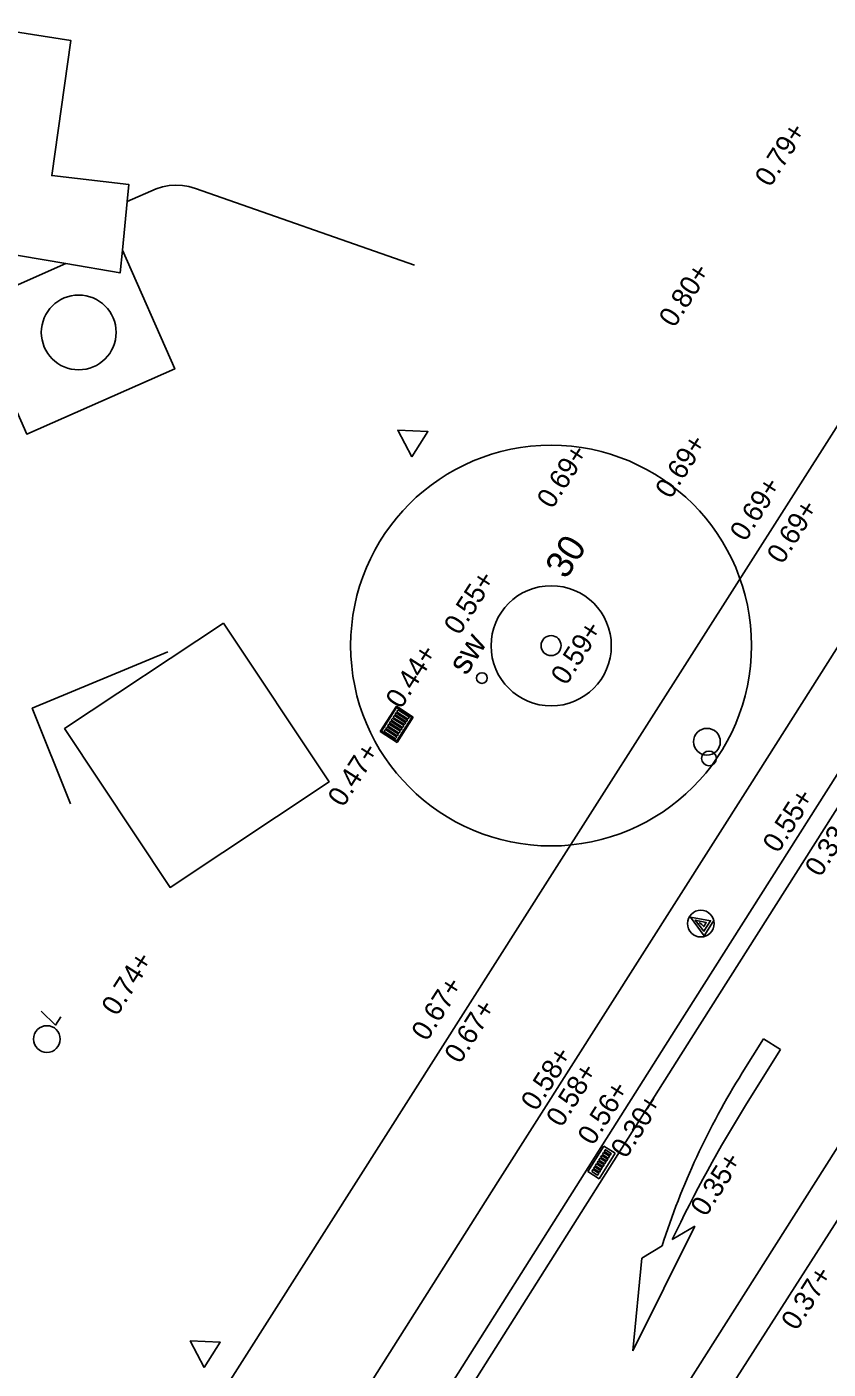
# Model space of a CAD drawing. Extents: x 122462 to 123306, y 485548 to 486417.
# Drawn here: x 122843.63 to 122855.62, y 485776.58 to 485796.68 of the extents above; entities that cross this region are included whole.
import ezdxf

# ---------------------------------------------------------------- set-up
doc = ezdxf.new("R2010")
doc.units = 0
for name, color, linetype in [('B meubilair trammast', 7, 'Continuous'), ('B-WE-AL-T25', 7, 'Continuous'), ('B-WE-GR-BOOM-S', 7, 'Continuous'), ('B-WE-GR-BOOM_BOOMDIAMETER', 7, 'Continuous'), ('B-WE-IE-MEUBILAIR_WEGMEUBILAIR-S', 7, 'Continuous'), ('B-WE-KL-ET_LS_OV_LICHTMAST-S', 7, 'Continuous'), ('B-WE-OG-HOOGTEPUNT-S', 7, 'Continuous'), ('B-WE-OG-TOPOGRAFIE_BEBOUWING-G', 7, 'Continuous'), ('B-WE-RI-HWA_KOLK-S', 7, 'Continuous'), ('B-WE-VH-KANTOPSLUITING_TROTTOIRBAND_130 150-G', 7, 'Continuous'), ('B-WE-VH-KANTOPSLUITING_TROTTOIRBAND_NATUURSTEEN_150-G', 7, 'Continuous'), ('B-WE-VH-KANTOPSLUITING_TROTTOIRBAND_NATUURSTEEN_300-G', 7, 'Continuous'), ('B-WE-VH-KANTVERHARDING_EIND_VERHARDING-G', 7, 'Continuous'), ('B-WE-VH-MATERIAALGRENS_ASFALT-G', 7, 'Continuous'), ('B-WE-VW-MARKERING_LANGS_STREEP_DOORGETROKKEN_010-G', 7, 'Continuous'), ('B-WE-VW-MARKERING_OVERIG-G', 7, 'Continuous'), ('B-WE-VW-MARKERING_PIJL-S', 7, 'Continuous'), ('Level 17', 7, 'Continuous'), ('Level 2', 7, 'Continuous'), ('Level 30', 7, 'Continuous'), ('Level 37', 7, 'Continuous'), ('Level 53', 7, 'Continuous')]:
    doc.layers.add(name, color=color, linetype=linetype)

msp = doc.modelspace()

# ---------------------------------------------------------------- linework, layer by layer
at = {"layer": 'B meubilair trammast'}
for points in [[(122849.391, 485790.235), (122849.633, 485790.614), (122849.183, 485790.634)], [(122846.285, 485776.6), (122846.526, 485776.98), (122846.076, 485776.999)]]:
    msp.add_lwpolyline(points, close=True, dxfattribs=at)
at = {"layer": 'B-WE-GR-BOOM-S'}
for radius in [3, 0.15]:
    msp.add_circle((122851.477, 485787.41), radius, dxfattribs=at)
for start, end in [(0, 180), (180, 0)]:
    msp.add_arc((122851.477, 485787.41), 0.15, start, end, dxfattribs=at)
at = {"layer": 'B-WE-IE-MEUBILAIR_WEGMEUBILAIR-S'}
msp.add_lwpolyline([(122853.902, 485783.279), (122853.768, 485783.066), (122853.563, 485783.346), (122853.865, 485783.29), (122853.765, 485783.133), (122853.635, 485783.301), (122853.8, 485783.262), (122853.763, 485783.204), (122853.736, 485783.236), (122853.694, 485783.264)], dxfattribs=at)
msp.add_circle((122853.719, 485783.247), 0.2, dxfattribs=at)
at = {"layer": 'B-WE-KL-ET_LS_OV_LICHTMAST-S'}
msp.add_lwpolyline([(122843.843, 485781.937), (122844.057, 485781.727), (122844.138, 485781.854)], dxfattribs=at)
for centre, radius in [((122850.442, 485786.924), 0.08), ((122843.93, 485781.519), 0.2)]:
    msp.add_circle(centre, radius, dxfattribs=at)
at = {"layer": 'B-WE-OG-TOPOGRAFIE_BEBOUWING-G'}
msp.add_lwpolyline([(122846.574, 485787.748), (122848.154, 485785.369), (122845.775, 485783.789), (122844.195, 485786.168), (122846.574, 485787.748)], dxfattribs=at)
at = {"layer": 'B-WE-RI-HWA_KOLK-S'}
for p, q in [((122848.919, 485786.123), (122849.161, 485786.502)), ((122848.94, 485786.127), (122849.165, 485786.481)), ((122849.414, 485786.341), (122849.161, 485786.502)), ((122849.393, 485786.336), (122849.165, 485786.481)), ((122849.393, 485786.336), (122849.167, 485785.982)), ((122849.414, 485786.341), (122849.172, 485785.961)), ((122849.172, 485785.961), (122848.919, 485786.123)), ((122849.167, 485785.982), (122848.94, 485786.127)), ((122852.268, 485779.915), (122852.027, 485779.535)), ((122852.196, 485779.428), (122852.437, 485779.808)), ((122852.437, 485779.808), (122852.268, 485779.915)), ((122852.027, 485779.535), (122852.196, 485779.428))]:
    msp.add_line(p, q, dxfattribs=at)
for points in [[(122849.151, 485786.397), (122849.144, 485786.387)], [(122849.32, 485786.301), (122849.164, 485786.4)], [(122849.178, 485786.439), (122849.171, 485786.429)], [(122849.174, 485786.415), (122849.33, 485786.316)], [(122849.347, 485786.343), (122849.191, 485786.442)], [(122849.016, 485786.186), (122849.01, 485786.176)], [(122849.186, 485786.09), (122849.03, 485786.189)], [(122849.043, 485786.228), (122849.037, 485786.218)], [(122849.04, 485786.204), (122849.195, 485786.105)], [(122849.212, 485786.132), (122849.057, 485786.231)], [(122849.07, 485786.271), (122849.064, 485786.26)], [(122849.067, 485786.247), (122849.222, 485786.148)], [(122849.239, 485786.175), (122849.084, 485786.274)], [(122849.097, 485786.313), (122849.09, 485786.303)], [(122849.094, 485786.289), (122849.249, 485786.19)], [(122849.266, 485786.217), (122849.111, 485786.316)], [(122849.124, 485786.355), (122849.117, 485786.345)], [(122849.12, 485786.331), (122849.276, 485786.232)], [(122849.293, 485786.259), (122849.138, 485786.358)], [(122849.147, 485786.373), (122849.303, 485786.274)], [(122849.263, 485786.193), (122849.269, 485786.203)], [(122849.29, 485786.235), (122849.296, 485786.245)], [(122849.316, 485786.277), (122849.323, 485786.287)], [(122849.343, 485786.319), (122849.35, 485786.33)], [(122848.989, 485786.144), (122848.983, 485786.134)], [(122848.986, 485786.12), (122849.141, 485786.021)], [(122849.159, 485786.048), (122849.003, 485786.147)], [(122849.013, 485786.162), (122849.168, 485786.063)], [(122849.155, 485786.024), (122849.162, 485786.034)], [(122849.182, 485786.066), (122849.189, 485786.076)], [(122849.209, 485786.109), (122849.215, 485786.119)], [(122849.236, 485786.151), (122849.242, 485786.161)], [(122852.219, 485779.749), (122852.237, 485779.776), (122852.325, 485779.72), (122852.308, 485779.693), (122852.219, 485779.749)], [(122852.246, 485779.791), (122852.263, 485779.818), (122852.351, 485779.763), (122852.334, 485779.736), (122852.246, 485779.791)], [(122852.273, 485779.834), (122852.29, 485779.861), (122852.378, 485779.805), (122852.361, 485779.778), (122852.273, 485779.834)], [(122852.086, 485779.538), (122852.103, 485779.565), (122852.191, 485779.509), (122852.174, 485779.482), (122852.086, 485779.538)], [(122852.113, 485779.58), (122852.13, 485779.607), (122852.218, 485779.551), (122852.201, 485779.524), (122852.113, 485779.58)], [(122852.139, 485779.622), (122852.156, 485779.649), (122852.244, 485779.594), (122852.227, 485779.567), (122852.139, 485779.622)], [(122852.166, 485779.665), (122852.183, 485779.692), (122852.271, 485779.636), (122852.254, 485779.609), (122852.166, 485779.665)], [(122852.193, 485779.707), (122852.21, 485779.734), (122852.298, 485779.678), (122852.281, 485779.651), (122852.193, 485779.707)]]:
    msp.add_lwpolyline(points, dxfattribs=at)
for centre, start, end in [((122849.153, 485786.382), 147.503, 237.503), ((122849.159, 485786.392), 57.503, 147.503), ((122849.18, 485786.424), 147.503, 237.503), ((122849.186, 485786.434), 57.503, 147.503), ((122849.018, 485786.171), 147.503, 237.503), ((122849.025, 485786.181), 57.503, 147.503), ((122849.045, 485786.213), 147.503, 237.503), ((122849.052, 485786.223), 57.503, 147.503), ((122849.072, 485786.255), 147.503, 237.503), ((122849.078, 485786.265), 57.503, 147.503), ((122849.099, 485786.297), 147.503, 237.503), ((122849.105, 485786.307), 57.503, 147.503), ((122849.126, 485786.339), 147.503, 237.503), ((122849.132, 485786.35), 57.503, 147.503), ((122849.234, 485786.166), 327.503, 57.503), ((122849.254, 485786.198), 237.503, 327.503), ((122849.261, 485786.208), 327.503, 57.503), ((122849.281, 485786.24), 237.503, 327.503), ((122849.288, 485786.251), 327.503, 57.503), ((122849.308, 485786.283), 237.503, 327.503), ((122849.314, 485786.293), 327.503, 57.503), ((122849.335, 485786.325), 237.503, 327.503), ((122849.341, 485786.335), 327.503, 57.503), ((122848.991, 485786.129), 147.503, 237.503), ((122848.998, 485786.139), 57.503, 147.503), ((122849.147, 485786.03), 237.503, 327.503), ((122849.153, 485786.04), 327.503, 57.503), ((122849.174, 485786.072), 237.503, 327.503), ((122849.18, 485786.082), 327.503, 57.503), ((122849.201, 485786.114), 237.503, 327.503), ((122849.207, 485786.124), 327.503, 57.503), ((122849.227, 485786.156), 237.503, 327.503)]:
    msp.add_arc(centre, 0.01, start, end, dxfattribs=at)
at = {"layer": 'B-WE-VH-KANTOPSLUITING_TROTTOIRBAND_130 150-G'}
msp.add_lwpolyline([(122859.545, 485796.675), (122857.941, 485794.118), (122851.457, 485783.939), (122846.068, 485775.456), (122843.914, 485772.069), (122842.809, 485770.365)], dxfattribs=at)
at = {"layer": 'B-WE-VH-KANTOPSLUITING_TROTTOIRBAND_NATUURSTEEN_150-G'}
for points in [[(122859.545, 485796.675), (122857.941, 485794.118), (122851.457, 485783.939), (122846.068, 485775.456), (122843.914, 485772.069), (122842.809, 485770.365)], [(122843.305, 485767.77), (122846.914, 485773.426), (122850.68, 485779.38), (122854.452, 485785.317), (122859.842, 485793.813), (122860.927, 485795.506)]]:
    msp.add_lwpolyline(points, dxfattribs=at)
at = {"layer": 'B-WE-VH-KANTOPSLUITING_TROTTOIRBAND_NATUURSTEEN_300-G'}
msp.add_lwpolyline([(122858.729, 485790.164), (122853.344, 485781.672), (122848.499, 485774.007), (122844.135, 485767.235)], dxfattribs=at)
at = {"layer": 'B-WE-VH-KANTVERHARDING_EIND_VERHARDING-G'}
for start, end in [(0, 180), (180, 0)]:
    msp.add_arc((122851.479, 485787.407), 0.9, start, end, dxfattribs=at)
at = {"layer": 'B-WE-VH-MATERIAALGRENS_ASFALT-G'}
msp.add_lwpolyline([(122858.956, 485790.018), (122853.572, 485781.528), (122848.727, 485773.862), (122843.647, 485765.979)], dxfattribs=at)
at = {"layer": 'B-WE-VW-MARKERING_LANGS_STREEP_DOORGETROKKEN_010-G'}
msp.add_lwpolyline([(122856.618, 485781.242), (122848.765, 485768.861)], dxfattribs=at)
at = {"layer": 'B-WE-VW-MARKERING_OVERIG-G'}
for centre, radius in [((122853.81, 485785.971), 0.2), ((122853.841, 485785.721), 0.11)]:
    msp.add_circle(centre, radius, dxfattribs=at)
at = {"layer": 'B-WE-VW-MARKERING_PIJL-S'}
for p, q in [((122854.655, 485781.52), (122854.338, 485781.011)), ((122854.909, 485781.362), (122854.402, 485780.547)), ((122854.909, 485781.362), (122854.655, 485781.52)), ((122852.7, 485776.848), (122853.629, 485778.719)), ((122853.629, 485778.719), (122853.291, 485778.517)), ((122852.834, 485778.236), (122853.139, 485778.424)), ((122852.7, 485776.848), (122852.834, 485778.236))]:
    msp.add_line(p, q, dxfattribs=at)
for centre, radius, start, end in [((122864.129, 485774.904), 11.54, 148.0464, 162.2406), ((122871.38, 485769.938), 20.02, 148.0017, 154.6269)]:
    msp.add_arc(centre, radius, start, end, dxfattribs=at)
at = {"layer": 'Level 17'}
for points in [[(122845.134, 485794.059), (122845.564, 485794.249), (122845.66, 485794.279), (122845.758, 485794.298), (122845.858, 485794.304), (122845.958, 485794.299), (122846.057, 485794.282), (122846.153, 485794.253), (122849.435, 485793.106)], [(122845.061, 485793.332), (122845.844, 485791.553), (122843.629, 485790.578), (122842.783, 485792.5), (122844.213, 485793.13)]]:
    msp.add_lwpolyline(points, dxfattribs=at)
at = {"layer": 'Level 2'}
msp.add_lwpolyline([(122844.286, 485785.04), (122843.71, 485786.471), (122845.739, 485787.316)], dxfattribs=at)
at = {"layer": 'Level 30'}
for p, q in [((122845.134, 485794.059), (122845.061, 485793.332)), ((122844.213, 485793.13), (122842.609, 485793.405))]:
    msp.add_line(p, q, dxfattribs=at)
for points in [[(122843.039, 485796.664), (122844.291, 485796.47), (122844.002, 485794.447), (122845.159, 485794.313), (122845.134, 485794.059)], [(122845.061, 485793.332), (122845.027, 485792.99), (122844.213, 485793.13)]]:
    msp.add_lwpolyline(points, dxfattribs=at)
at = {"layer": 'Level 37'}
msp.add_lwpolyline([(122864.275, 485791.284), (122864.002, 485790.971), (122863.492, 485790.364), (122862.995, 485789.747), (122862.511, 485789.12), (122862.038, 485788.484), (122861.579, 485787.838), (122861.132, 485787.184), (122860.699, 485786.521), (122848.328, 485767.181), (122847.926, 485766.567), (122847.512, 485765.961), (122847.086, 485765.364), (122846.647, 485764.775), (122846.197, 485764.196), (122845.735, 485763.626), (122845.261, 485763.066), (122844.776, 485762.515), (122844.28, 485761.974), (122843.773, 485761.444), (122843.256, 485760.924)], dxfattribs=at)
at = {"layer": 'Level 53'}
msp.add_circle((122844.407, 485792.099), 0.56, dxfattribs=at)

# ---------------------------------------------------------------- texts
at = {"layer": 'B-WE-AL-T25'}
msp.add_text('sw', height=0.36, rotation=57.5452, dxfattribs=at).set_placement((122850.211, 485786.951))
at = {"layer": 'B-WE-GR-BOOM_BOOMDIAMETER'}
msp.add_text('30', height=0.4, rotation=57.5452, dxfattribs=at).set_placement((122851.702, 485788.391))
at = {"layer": 'B-WE-OG-HOOGTEPUNT-S'}
for s, rotation, p in [('0.79+', 57.3452, (122854.758, 485794.261)), ('0.80+', 57.3452, (122853.322, 485792.157)), ('0.69+', 57.503, (122853.268, 485789.593)), ('0.69+', 57.3452, (122851.495, 485789.443)), ('0.69+', 57.503, (122854.385, 485788.954)), ('0.69+', 57.503, (122854.939, 485788.615)), ('0.55+', 57.3452, (122850.104, 485787.552)), ('0.59+', 57.3452, (122851.705, 485786.801)), ('0.44+', 57.3452, (122849.232, 485786.448)), ('0.47+', 57.3452, (122848.366, 485784.977)), ('0.55+', 57.4653, (122854.876, 485784.289)), ('0.33+', 57.4653, (122855.508, 485783.93)), ('0.74+', 57.3452, (122844.979, 485781.849)), ('0.67+', 57.3452, (122849.618, 485781.472)), ('0.67+', 57.3452, (122850.112, 485781.134)), ('0.58+', 57.4653, (122851.256, 485780.425)), ('0.58+', 57.3452, (122851.634, 485780.183)), ('0.56+', 57.4653, (122852.106, 485779.911)), ('0.30+', 57.4653, (122852.601, 485779.716)), ('0.35+', 57.4653, (122853.796, 485778.845)), ('0.37+', 57.5468, (122855.153, 485777.139))]:
    msp.add_text(s, height=0.3, rotation=rotation, dxfattribs=at).set_placement(p)

doc.saveas('drawing.dxf')
